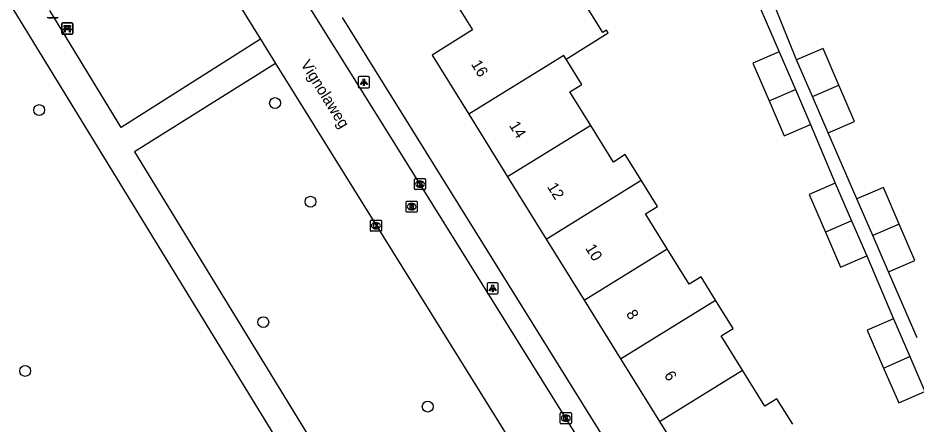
# Model space of a CAD drawing. Extents: x 159353 to 160616, y 385893 to 387321.
# Drawn here: x 159429.3 to 159510, y 386305.6 to 386342.1 of the extents above; entities that cross this region are included whole.
import ezdxf

# ---------------------------------------------------------------- set-up
doc = ezdxf.new("R2010")
doc.units = 0
for name, color, linetype in [('IMGEO_Afvalbak', 7, 'Continuous'), ('IMGEO_Bank', 7, 'Continuous'), ('IMGEO_Boom', 7, 'Continuous'), ('IMGEO_Kolk', 7, 'Continuous'), ('IMGEO_Lichtpunt', 7, 'Continuous'), ('IMGEO_Openbare_ruimte_label', 7, 'Continuous'), ('IMGEO_Pand', 7, 'Continuous'), ('IMGEO_Pand_nummerreeks', 7, 'Continuous'), ('IMGEO_Rijbaan_lokaal_open', 7, 'Continuous'), ('IMGEO_Rioolput', 7, 'Continuous'), ('IMGEO_Voetpad_halfverhard', 7, 'Continuous'), ('IMGEO_Voetpad_open', 7, 'Continuous')]:
    doc.layers.add(name, color=color, linetype=linetype)

msp = doc.modelspace()

# ---------------------------------------------------------------- linework, layer by layer
at = {"layer": 'IMGEO_Afvalbak'}
for p, q in [((159432.829, 386342.133), (159432.039, 386342.133)), ((159432.039, 386342.133), (159432.829, 386342.133))]:
    msp.add_line(p, q, dxfattribs=at)
for centre, start, end in [((159432.039, 386342.233), 180, 270), ((159432.039, 386342.233), 180, 270), ((159432.829, 386342.233), 270, 0), ((159432.829, 386342.233), 270, 0)]:
    msp.add_arc(centre, 0.1, start, end, dxfattribs=at)
at = {"layer": 'IMGEO_Bank'}
for p, q in [((159433.234, 386340.757), (159433.234, 386341.598)), ((159433.234, 386341.598), (159433.234, 386340.757)), ((159433.309, 386341.682), (159434.15, 386341.682)), ((159434.15, 386341.682), (159433.309, 386341.682)), ((159434.234, 386341.607), (159434.234, 386340.766)), ((159434.234, 386340.766), (159434.234, 386341.607)), ((159434.159, 386340.682), (159433.318, 386340.682)), ((159433.318, 386340.682), (159434.159, 386340.682)), ((159433.931, 386341.08), (159433.538, 386341.08)), ((159433.543, 386341.188), (159433.543, 386341.294)), ((159433.587, 386341.294), (159433.587, 386341.188)), ((159433.875, 386341.3), (159433.593, 386341.3)), ((159433.593, 386341.182), (159433.875, 386341.182)), ((159433.881, 386341.188), (159433.881, 386341.294)), ((159433.925, 386341.294), (159433.925, 386341.188))]:
    msp.add_line(p, q, dxfattribs=at)
for points in [[(159433.537, 386341.3), (159433.451, 386341.3), (159433.451, 386341.461), (159434.014, 386341.461), (159434.014, 386341.3), (159433.931, 386341.3)], [(159433.481, 386341.08), (159433.339, 386341.08), (159433.451, 386341.182), (159433.537, 386341.182)], [(159433.531, 386341.073), (159433.531, 386340.866), (159433.488, 386340.866), (159433.488, 386341.073)], [(159433.931, 386341.182), (159434.014, 386341.182), (159434.126, 386341.08), (159433.987, 386341.08)], [(159433.981, 386341.073), (159433.981, 386340.866), (159433.937, 386340.866), (159433.937, 386341.073)]]:
    msp.add_lwpolyline(points, dxfattribs=at)
for centre, radius, start, end in [((159433.312, 386341.604), 0.0779, 92.4484, 184.28452), ((159433.312, 386341.604), 0.0779, 92.4484, 184.28452), ((159434.156, 386341.604), 0.0779, 2.4484, 94.28452), ((159434.156, 386341.604), 0.0779, 2.4484, 94.28452), ((159433.312, 386340.76), 0.0779, 182.4484, 274.28452), ((159433.312, 386340.76), 0.0779, 182.4484, 274.28452), ((159433.481, 386341.073), 0.00671, 2.89567, 87.10433), ((159433.538, 386341.073), 0.00671, 92.89567, 177.10433), ((159433.536, 386341.293), 0.00671, 2.89567, 87.10433), ((159433.536, 386341.189), 0.00671, 272.89567, 357.10433), ((159433.593, 386341.293), 0.00671, 92.89567, 177.10433), ((159433.593, 386341.189), 0.00671, 182.89567, 267.10433), ((159433.875, 386341.293), 0.00671, 2.89567, 87.10433), ((159433.875, 386341.189), 0.00671, 272.89567, 357.10433), ((159433.932, 386341.293), 0.00671, 92.89567, 177.10433), ((159433.932, 386341.189), 0.00671, 182.89567, 267.10433), ((159433.93, 386341.073), 0.00671, 2.89567, 87.10433), ((159433.987, 386341.073), 0.00671, 92.89567, 177.10433), ((159434.156, 386340.76), 0.0779, 272.4484, 4.28452), ((159434.156, 386340.76), 0.0779, 272.4484, 4.28452)]:
    msp.add_arc(centre, radius, start, end, dxfattribs=at)
at = {"layer": 'IMGEO_Boom'}
for centre in [(159452.406, 386334.48), (159431.209, 386333.852), (159455.59, 386325.615), (159451.348, 386314.794), (159429.949, 386310.407), (159466.126, 386307.202)]:
    msp.add_circle(centre, 0.489, dxfattribs=at)
at = {"layer": 'IMGEO_Kolk'}
for p, q in [((159465.003, 386327.7), (159465.855, 386327.7)), ((159464.928, 386326.774), (159464.928, 386327.626)), ((159465.439, 386326.92), (159465.414, 386326.92)), ((159465.416, 386327.48), (159465.441, 386327.48)), ((159465.929, 386327.626), (159465.929, 386326.774)), ((159465.855, 386326.7), (159465.003, 386326.7)), ((159460.972, 386323.035), (159460.972, 386323.887)), ((159461.047, 386323.961), (159461.899, 386323.961)), ((159461.46, 386323.741), (159461.485, 386323.741)), ((159461.973, 386323.887), (159461.973, 386323.035)), ((159461.899, 386322.961), (159461.047, 386322.961)), ((159461.483, 386323.181), (159461.458, 386323.181)), ((159478.031, 386305.733), (159478.031, 386306.585)), ((159478.106, 386306.659), (159478.958, 386306.659)), ((159478.519, 386306.439), (159478.544, 386306.439)), ((159479.032, 386306.585), (159479.032, 386305.733)), ((159478.958, 386305.659), (159478.106, 386305.659)), ((159478.542, 386305.879), (159478.517, 386305.879))]:
    msp.add_line(p, q, dxfattribs=at)
for points in [[(159465.003, 386327.7), (159465.855, 386327.7)], [(159464.928, 386326.774), (159464.928, 386327.626)], [(159465.249, 386327.4), (159465.372, 386327.4), (159465.372, 386327.249), (159465.502, 386327.4), (159465.666, 386327.4), (159465.52, 386327.249), (159465.673, 386327), (159465.521, 386327), (159465.436, 386327.164), (159465.372, 386327.097), (159465.372, 386327), (159465.249, 386327), (159465.249, 386327.4)], [(159465.929, 386327.626), (159465.929, 386326.774)], [(159465.855, 386326.7), (159465.003, 386326.7)], [(159460.972, 386323.035), (159460.972, 386323.887)], [(159461.047, 386323.961), (159461.899, 386323.961)], [(159461.293, 386323.661), (159461.416, 386323.661), (159461.416, 386323.51), (159461.546, 386323.661), (159461.71, 386323.661), (159461.564, 386323.51), (159461.717, 386323.261), (159461.565, 386323.261), (159461.48, 386323.425), (159461.416, 386323.358), (159461.416, 386323.261), (159461.293, 386323.261), (159461.293, 386323.661)], [(159461.973, 386323.887), (159461.973, 386323.035)], [(159461.899, 386322.961), (159461.047, 386322.961)], [(159478.031, 386305.733), (159478.031, 386306.585)], [(159478.106, 386306.659), (159478.958, 386306.659)], [(159478.352, 386306.359), (159478.475, 386306.359), (159478.475, 386306.208), (159478.605, 386306.359), (159478.769, 386306.359), (159478.623, 386306.208), (159478.776, 386305.959), (159478.624, 386305.959), (159478.539, 386306.123), (159478.475, 386306.056), (159478.475, 386305.959), (159478.352, 386305.959), (159478.352, 386306.359)], [(159479.032, 386306.585), (159479.032, 386305.733)], [(159478.958, 386305.659), (159478.106, 386305.659)]]:
    msp.add_lwpolyline(points, dxfattribs=at)
for centre, start, end in [((159465.005, 386327.624), 91.55205, 178.44795), ((159465.005, 386327.624), 91.55205, 178.44795), ((159465.853, 386327.624), 1.55205, 88.44795), ((159465.853, 386327.624), 1.55205, 88.44795), ((159465.005, 386326.776), 181.55205, 268.44795), ((159465.005, 386326.776), 181.55205, 268.44795), ((159465.853, 386326.776), 271.55205, 358.44795), ((159465.853, 386326.776), 271.55205, 358.44795), ((159461.049, 386323.885), 91.55205, 178.44795), ((159461.049, 386323.885), 91.55205, 178.44795), ((159461.897, 386323.885), 1.55205, 88.44795), ((159461.897, 386323.885), 1.55205, 88.44795), ((159461.049, 386323.037), 181.55205, 268.44795), ((159461.049, 386323.037), 181.55205, 268.44795), ((159461.897, 386323.037), 271.55205, 358.44795), ((159461.897, 386323.037), 271.55205, 358.44795), ((159478.108, 386306.583), 91.55205, 178.44795), ((159478.108, 386306.583), 91.55205, 178.44795), ((159478.956, 386306.583), 1.55205, 88.44795), ((159478.956, 386306.583), 1.55205, 88.44795), ((159478.108, 386305.735), 181.55205, 268.44795), ((159478.108, 386305.735), 181.55205, 268.44795), ((159478.956, 386305.735), 271.55205, 358.44795), ((159478.956, 386305.735), 271.55205, 358.44795)]:
    msp.add_arc(centre, 0.0765, start, end, dxfattribs=at)
for centre, major_axis, ratio, start_param, end_param in [((159465.415, 386327.2), (-0.387, 0.002), 0.722429, 4.712389, 7.853982), ((159465.44, 386327.2), (-0.39, 0.002), 0.717154, 1.570796, 4.712389), ((159461.459, 386323.461), (-0.387, 0.002), 0.722429, 4.712389, 7.853982), ((159461.484, 386323.461), (-0.39, 0.002), 0.717154, 1.570796, 4.712389), ((159478.518, 386306.159), (-0.387, 0.002), 0.722429, 4.712389, 7.853982), ((159478.543, 386306.159), (-0.39, 0.002), 0.717154, 1.570796, 4.712389)]:
    msp.add_ellipse(centre, major_axis=major_axis, ratio=ratio, start_param=start_param, end_param=end_param, dxfattribs=at)
at = {"layer": 'IMGEO_Lichtpunt'}
for p, q in [((159459.887, 386336.766), (159459.887, 386335.959)), ((159459.887, 386336.766), (159459.887, 386335.959)), ((159460.789, 386336.861), (159459.981, 386336.861)), ((159460.789, 386336.861), (159459.981, 386336.861)), ((159460.883, 386335.959), (159460.883, 386336.766)), ((159460.883, 386335.959), (159460.883, 386336.766)), ((159459.981, 386335.865), (159460.789, 386335.865)), ((159459.981, 386335.865), (159460.789, 386335.865)), ((159471.466, 386318.234), (159471.466, 386317.427)), ((159471.466, 386318.234), (159471.466, 386317.427)), ((159472.368, 386318.329), (159471.56, 386318.329)), ((159472.368, 386318.329), (159471.56, 386318.329)), ((159472.462, 386317.427), (159472.462, 386318.234)), ((159472.462, 386317.427), (159472.462, 386318.234)), ((159471.56, 386317.333), (159472.368, 386317.333)), ((159471.56, 386317.333), (159472.368, 386317.333))]:
    msp.add_line(p, q, dxfattribs=at)
for points in [[(159460.261, 386336.43), (159460.3, 386336.402), (159460.112, 386336.14), (159460.074, 386336.167), (159460.261, 386336.43)], [(159460.363, 386336.382), (159460.41, 386336.382), (159460.41, 386336.06), (159460.363, 386336.06), (159460.363, 386336.382)], [(159460.473, 386336.402), (159460.511, 386336.429), (159460.698, 386336.167), (159460.659, 386336.139), (159460.473, 386336.402)], [(159471.84, 386317.898), (159471.879, 386317.87), (159471.691, 386317.608), (159471.653, 386317.635), (159471.84, 386317.898)], [(159471.942, 386317.85), (159471.989, 386317.85), (159471.989, 386317.528), (159471.942, 386317.528), (159471.942, 386317.85)], [(159472.052, 386317.87), (159472.09, 386317.897), (159472.277, 386317.635), (159472.238, 386317.607), (159472.052, 386317.87)]]:
    msp.add_lwpolyline(points, dxfattribs=at)
for centre in [(159460.386, 386336.564), (159471.965, 386318.032)]:
    msp.add_circle(centre, 0.0994, dxfattribs=at)
for centre, start, end in [((159459.981, 386336.766), 90, 180), ((159459.981, 386336.766), 90, 180), ((159460.789, 386336.766), 0, 90), ((159460.789, 386336.766), 0, 90), ((159459.981, 386335.959), 180, 270), ((159459.981, 386335.959), 180, 270), ((159460.789, 386335.959), 270, 0), ((159460.789, 386335.959), 270, 360), ((159471.56, 386318.234), 90, 180), ((159471.56, 386318.234), 90, 180), ((159472.368, 386318.234), 0, 90), ((159472.368, 386318.234), 0, 90), ((159471.56, 386317.427), 180, 270), ((159471.56, 386317.427), 180, 270), ((159472.368, 386317.427), 270, 0), ((159472.368, 386317.427), 270, 360)]:
    msp.add_arc(centre, 0.0946, start, end, dxfattribs=at)
at = {"layer": 'IMGEO_Pand'}
for points in [[(159478.555, 386338.432), (159482.351, 386340.787), (159482.188, 386341.05), (159481.848, 386340.839), (159476.398, 386349.626), (159476.72, 386349.827), (159476.568, 386350.073), (159467.619, 386344.523), (159467.772, 386344.277), (159468.052, 386344.45), (159470.161, 386341.051), (159466.515, 386338.79), (159469.812, 386333.476)], [(159497.696, 386339.084), (159495.338, 386338.065), (159496.805, 386334.67)], [(159497.696, 386339.084), (159499.162, 386335.691)], [(159503.071, 386336.095), (159501.648, 386339.396), (159499.27, 386338.371)], [(159478.555, 386338.432), (159478.347, 386338.768), (159469.812, 386333.476)], [(159480.766, 386332.478), (159478.897, 386335.491), (159479.967, 386336.154), (159478.555, 386338.432)], [(159500.693, 386335.068), (159499.27, 386338.371)], [(159500.693, 386335.068), (159503.071, 386336.095)], [(159502.096, 386331.814), (159504.474, 386332.839), (159503.071, 386336.095)], [(159496.805, 386334.67), (159499.162, 386335.691)], [(159499.162, 386335.691), (159500.521, 386332.548)], [(159502.096, 386331.814), (159500.693, 386335.068)], [(159496.805, 386334.67), (159498.163, 386331.529), (159500.521, 386332.548)], [(159469.812, 386333.476), (159473.302, 386327.851)], [(159480.766, 386332.478), (159473.302, 386327.851)], [(159485.302, 386327.555), (159483.879, 386329.85), (159482.808, 386329.185), (159480.766, 386332.478)], [(159473.302, 386327.851), (159476.769, 386322.264)], [(159476.769, 386322.264), (159485.302, 386327.555)], [(159487.642, 386321.392), (159485.692, 386324.537), (159486.762, 386325.2), (159485.302, 386327.555)], [(159502.746, 386327.293), (159500.388, 386326.274), (159501.855, 386322.88)], [(159502.746, 386327.293), (159504.212, 386323.9)], [(159508.491, 386323.6), (159507.068, 386326.901), (159504.69, 386325.876)], [(159506.114, 386322.573), (159504.69, 386325.876)], [(159504.212, 386323.9), (159501.855, 386322.88)], [(159504.212, 386323.9), (159505.571, 386320.757)], [(159501.855, 386322.88), (159503.213, 386319.738), (159505.571, 386320.757)], [(159508.491, 386323.6), (159506.114, 386322.573)], [(159507.516, 386319.319), (159509.894, 386320.344), (159508.491, 386323.6)], [(159476.769, 386322.264), (159480.18, 386316.766)], [(159507.516, 386319.319), (159506.114, 386322.573)], [(159480.18, 386316.766), (159487.642, 386321.392)], [(159491.99, 386316.774), (159490.684, 386318.879), (159489.613, 386318.214), (159487.642, 386321.392)], [(159480.18, 386316.766), (159483.458, 386311.484)], [(159483.458, 386311.484), (159491.99, 386316.774)], [(159494.413, 386310.48), (159492.503, 386313.559), (159493.573, 386314.222), (159491.99, 386316.774)], [(159507.976, 386315.084), (159505.618, 386314.065), (159507.085, 386310.67)], [(159507.976, 386315.084), (159509.442, 386311.691)], [(159507.085, 386310.67), (159509.442, 386311.691)], [(159509.442, 386311.691), (159510.801, 386308.548)], [(159483.458, 386311.484), (159486.951, 386305.854)], [(159486.951, 386305.854), (159494.413, 386310.48)], [(159498.919, 386305.607), (159497.491, 386307.908), (159496.42, 386307.244), (159494.413, 386310.48)], [(159507.085, 386310.67), (159508.443, 386307.529), (159510.801, 386308.548)], [(159486.951, 386305.854), (159490.386, 386300.317)]]:
    msp.add_lwpolyline(points, dxfattribs=at)
at = {"layer": 'IMGEO_Rijbaan_lokaal_open'}
for points in [[(159487.492, 386291.769), (159461.06, 386334.214), (159444.306, 386361.036)], [(159444.754, 386350.473), (159451.098, 386340.223)], [(159451.098, 386340.223), (159452.451, 386338.038)], [(159452.451, 386338.038), (159475.137, 386301.55)]]:
    msp.add_lwpolyline(points, dxfattribs=at)
at = {"layer": 'IMGEO_Rioolput'}
for p, q in [((159464.179, 386324.746), (159464.179, 386325.598)), ((159464.254, 386325.672), (159465.106, 386325.672)), ((159464.667, 386325.452), (159464.692, 386325.452)), ((159465.18, 386325.598), (159465.18, 386324.746)), ((159465.106, 386324.672), (159464.254, 386324.672)), ((159464.69, 386324.892), (159464.665, 386324.892))]:
    msp.add_line(p, q, dxfattribs=at)
for points in [[(159464.179, 386324.746), (159464.179, 386325.598)], [(159464.254, 386325.672), (159465.106, 386325.672)], [(159464.768, 386325.37), (159464.516, 386325.372), (159464.516, 386324.972)], [(159464.694, 386325.291), (159464.64, 386325.291), (159464.64, 386325.21)], [(159465.18, 386325.598), (159465.18, 386324.746)], [(159465.106, 386324.672), (159464.254, 386324.672)], [(159464.516, 386324.972), (159464.64, 386324.972), (159464.64, 386325.134), (159464.651, 386325.134)], [(159464.64, 386325.21), (159464.692, 386325.21)], [(159464.698, 386325.105), (159464.769, 386324.972), (159464.909, 386324.972), (159464.844, 386325.098)]]:
    msp.add_lwpolyline(points, dxfattribs=at)
for centre, radius, start, end in [((159464.256, 386325.596), 0.0765, 91.55205, 178.44795), ((159464.256, 386325.596), 0.0765, 91.55205, 178.44795), ((159464.7, 386325.195), 0.0964, 77.00612, 93.18647), ((159464.714, 386325.252), 0.0378, 276.66336, 79.67722), ((159464.767, 386325.26), 0.109, 350.36119, 89.41601), ((159465.104, 386325.596), 0.0765, 1.55205, 88.44795), ((159465.104, 386325.596), 0.0765, 1.55205, 88.44795), ((159464.256, 386324.748), 0.0765, 181.55205, 268.44795), ((159464.256, 386324.748), 0.0765, 181.55205, 268.44795), ((159464.65, 386325.081), 0.0533, 26.02933, 88.69889), ((159464.676, 386325.399), 0.19, 274.7715, 282.96867), ((159464.765, 386325.26), 0.112, 277.58423, 350.98172), ((159464.749, 386325.045), 0.108, 29.51342, 73.79051), ((159465.104, 386324.748), 0.0765, 271.55205, 358.44795), ((159465.104, 386324.748), 0.0765, 271.55205, 358.44795)]:
    msp.add_arc(centre, radius, start, end, dxfattribs=at)
for centre, major_axis, ratio, start_param, end_param in [((159464.666, 386325.172), (-0.387, 0.002), 0.722429, 4.712389, 7.853982), ((159464.691, 386325.172), (-0.39, 0.002), 0.717154, 1.570796, 4.712389)]:
    msp.add_ellipse(centre, major_axis=major_axis, ratio=ratio, start_param=start_param, end_param=end_param, dxfattribs=at)
at = {"layer": 'IMGEO_Voetpad_halfverhard'}
for points in [[(159497.07, 386231.661), (159485.829, 386250), (159476.359, 386265.448), (159416.46, 386363.166)], [(159451.098, 386340.223), (159438.583, 386332.294), (159432.156, 386342.811)], [(159452.451, 386338.038), (159439.789, 386330.089), (159464.609, 386289.525)]]:
    msp.add_lwpolyline(points, dxfattribs=at)
at = {"layer": 'IMGEO_Voetpad_open'}
for points in [[(159493.746, 386351.775), (159492.454, 386351.216), (159497.696, 386339.084)], [(159499.27, 386338.371), (159495.428, 386347.887)], [(159488.971, 386293.139), (159458.454, 386342.171)], [(159500.521, 386332.548), (159502.746, 386327.293)], [(159504.69, 386325.876), (159502.096, 386331.814)], [(159505.571, 386320.757), (159507.976, 386315.084)], [(159510.109, 386313.381), (159507.516, 386319.319)]]:
    msp.add_lwpolyline(points, dxfattribs=at)

# ---------------------------------------------------------------- texts
at = {"layer": 'IMGEO_Openbare_ruimte_label'}
msp.add_text('Vignolaweg', height=1, rotation=301.79891, dxfattribs=at).set_placement((159454.665, 386337.985))
at = {"layer": 'IMGEO_Pand_nummerreeks'}
for s, p in [('16', (159469.98, 386337.987)), ('14', (159473.401, 386332.474)), ('12', (159476.82, 386326.962)), ('10', (159480.244, 386321.443)), ('8', (159483.908, 386315.538)), ('6', (159487.327, 386310.028))]:
    msp.add_text(s, height=1, rotation=301.81807, dxfattribs=at).set_placement(p)

doc.saveas('drawing.dxf')
